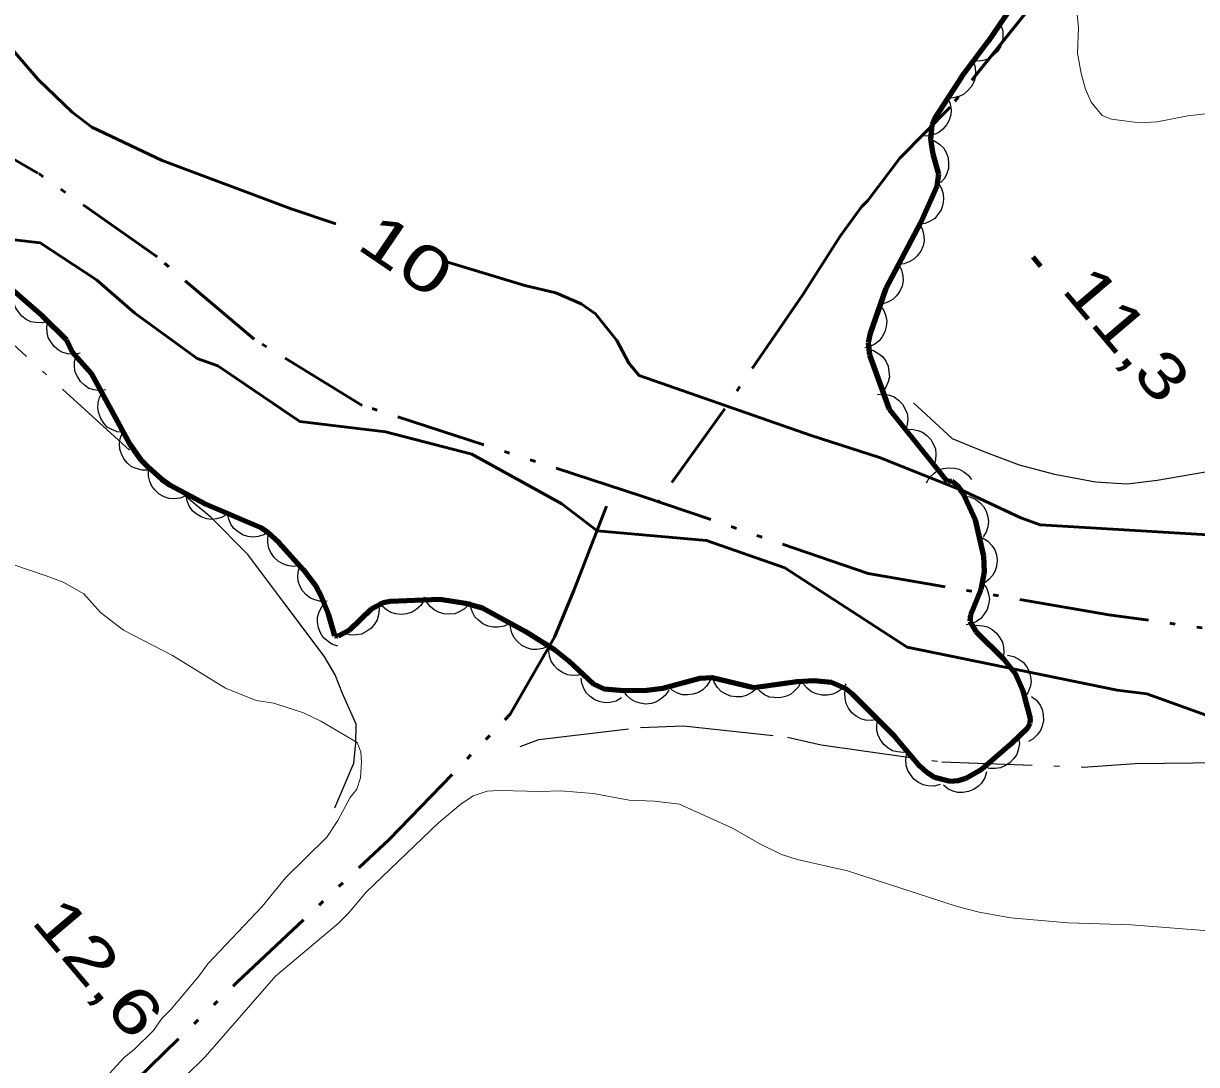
# Model space of a CAD drawing. Extents: x 386081 to 389416, y 5130568 to 5134082.
# Drawn here: x 387261.9 to 387339.8, y 5132295.3 to 5132364.4 of the extents above; entities that cross this region are included whole.
import ezdxf
from ezdxf.enums import TextEntityAlignment as Align

# ---------------------------------------------------------------- set-up
doc = ezdxf.new("R2010")
doc.units = 0
doc.header["$LTSCALE"] = 1.2
doc.linetypes.add('DASH_DOUBLE_DOT', pattern=[9.2, 5, -1.2, 0.3, -1.2, 0.3, -1.2])
doc.linetypes.add('DOT_DASHED', pattern=[7.7, 5, -1.2, 0.3, -1.2])
for name, color, linetype, lineweight in [('1', 7, 'Continuous', 53), ('2', 7, 'Continuous', 13), ('3', 7, 'Continuous', 140), ('4', 7, 'DASH_DOUBLE_DOT', 53), ('41', 7, 'DOT_DASHED', 25), ('44', 7, 'Continuous', 25)]:
    doc.layers.add(name, color=color, linetype=linetype, lineweight=lineweight)

msp = doc.modelspace()

# ---------------------------------------------------------------- linework, layer by layer
at = {"layer": '1'}
for points in [[(387282.64, 5132351.15), (387279.68, 5132352.13), (387271.11, 5132355.34), (387266.45, 5132357.55), (387265.13, 5132358.55), (387262.88, 5132360.72), (387260.69, 5132363.26)], [(387259.74, 5132350.26), (387263.01, 5132349.87), (387266.76, 5132347.42), (387269.29, 5132345.2), (387273.44, 5132342.2), (387274.81, 5132341.71), (387280.26, 5132338.01), (387285.94, 5132337.34), (387291.68, 5132335.84), (387297.67, 5132332.55), (387300, 5132330.76), (387307.27, 5132330.12), (387312.48, 5132328.3), (387320.59, 5132323.04), (387334.54, 5132320.19), (387336.52, 5132319.93), (387340.71, 5132318.44)], [(387318.76, 5132335.63), (387314.23, 5132337.08), (387302.8, 5132341.08), (387302.1, 5132341.9), (387301.31, 5132343.4), (387299.9, 5132345.17), (387298.94, 5132345.84), (387297.25, 5132346.55), (387295.21, 5132347.05), (387289.72, 5132348.7)], [(387348.74, 5132330), (387329.42, 5132331.15), (387328.15, 5132331.62), (387324.36, 5132333.4), (387318.76, 5132335.63)]]:
    msp.add_lwpolyline(points, dxfattribs=at)
at = {"layer": '2'}
for points in [[(387341.24, 5132378.55), (387337.5, 5132374.74), (387336.31, 5132373.45), (387332.88, 5132369.32), (387332.26, 5132368.46), (387331.94, 5132367.17), (387331.81, 5132365.94), (387331.98, 5132364.15), (387331.91, 5132362.48), (387332.15, 5132361.12), (387332.45, 5132360.07), (387332.81, 5132359.21), (387333.55, 5132358.34), (387334.17, 5132358.09), (387336.02, 5132357.84), (387337.2, 5132357.9), (387339.24, 5132358.32), (387341.03, 5132358.5)], [(387267.36, 5132294.46), (387268.6, 5132295.81), (387269.28, 5132296.36), (387270.53, 5132297.59), (387271.09, 5132298.39), (387271.71, 5132299), (387273.58, 5132301.21), (387274.14, 5132302.01), (387277.75, 5132305.82), (387279.3, 5132307.72), (387282.04, 5132310.43), (387282.79, 5132311.53), (387283.6, 5132313.07), (387284.04, 5132313.62), (387284.29, 5132314.36), (387284.36, 5132315.41), (387284.3, 5132316.09), (387284.06, 5132316.71), (387281.66, 5132318.13), (387280.49, 5132318.69), (387278.52, 5132319.31), (387277.35, 5132319.5), (387275.31, 5132320.31), (387271.81, 5132322.48), (387268.55, 5132324.16), (387267.01, 5132325.33), (387265.91, 5132326.57), (387264.54, 5132327.36), (387263.41, 5132327.77), (387261.27, 5132328.51)], [(387341.21, 5132304.16), (387335.47, 5132304.61), (387331.26, 5132304.75), (387327.49, 5132305.08), (387325.39, 5132305.45), (387323.91, 5132305.83), (387316.63, 5132308.2), (387313.3, 5132308.95), (387312.25, 5132309.27), (387310.77, 5132310.01), (387309.05, 5132311), (387305.47, 5132312.62), (387303.81, 5132312.81), (387302.14, 5132312.88), (387299.73, 5132313.32), (387297.57, 5132313.51), (387296.27, 5132313.46), (387293.49, 5132313.53), (387292.69, 5132313.47), (387291.76, 5132313.16), (387290.95, 5132312.61), (387289.46, 5132311.38), (387284.67, 5132306.78), (387283.49, 5132305.37), (387282.8, 5132304.69), (387278.64, 5132301.19), (387273.97, 5132295.85), (387272.67, 5132294.56)]]:
    msp.add_lwpolyline(points, dxfattribs=at)
at = {"layer": '3'}
msp.add_line((387328.95, 5132348.95), (387329.46, 5132348.34), dxfattribs=at)
at = {"layer": '4'}
for points in [[(387385.14, 5132422.65), (387378, 5132415.91), (387345.53, 5132384.75), (387338.02, 5132377.4), (387332.95, 5132371.44), (387328.66, 5132365.36), (387323.45, 5132358.88), (387320.1, 5132355.51), (387317.98, 5132352.68), (387317.57, 5132352.26), (387316.14, 5132350.32), (387313.69, 5132346.48), (387308.47, 5132338.84), (387304.07, 5132332.7)], [(387412.76, 5132329.3), (387404.72, 5132328.4), (387388.1, 5132327.21), (387367.32, 5132323.4), (387347.56, 5132323.3), (387334, 5132325.19), (387318, 5132327.93), (387302.98, 5132333.07), (387284.4, 5132339.09), (387277.22, 5132343.48), (387270.77, 5132348.95), (387262.86, 5132354.51), (387225.45, 5132375.95), (387219.98, 5132379.92), (387216.61, 5132376.79), (387213.07, 5132373.28), (387203.39, 5132363.11), (387193.58, 5132352.47), (387184.73, 5132343.04)], [(387184.77, 5132216.33), (387190.41, 5132221.03), (387211.95, 5132240.44), (387231.29, 5132258.51), (387245.82, 5132271.76), (387267.9, 5132292.86), (387276.12, 5132300.83), (387286.19, 5132310.28), (387294.23, 5132318.58), (387297.17, 5132323.71), (387298.46, 5132326.79), (387301.12, 5132333.68)]]:
    msp.add_lwpolyline(points, dxfattribs=at)
at = {"layer": '41'}
for points in [[(387282.59, 5132312.38), (387283.85, 5132315.33), (387283.98, 5132316.69), (387283.99, 5132317.92), (387283.09, 5132319.97), (387282.6, 5132321.2), (387281.87, 5132322.44), (387279.13, 5132326.1), (387276.8, 5132329.19), (387274.34, 5132331.66), (387268.94, 5132336.12), (387260.28, 5132344), (387256.47, 5132346.85), (387252.66, 5132349.7), (387245.52, 5132354.17), (387241.03, 5132357.35), (387238.08, 5132359.58), (387234.15, 5132362.31), (387226.58, 5132367.6), (387225.1, 5132368.34), (387221.35, 5132369.75), (387218.45, 5132369.79), (387215.85, 5132369.18), (387211.27, 5132366.85)], [(387321.01, 5132339.25), (387323.59, 5132336.89), (387325.69, 5132336.02), (387328.04, 5132335.15), (387330.39, 5132334.52), (387333.11, 5132334.02), (387335.21, 5132333.89), (387337.2, 5132334.13), (387347.74, 5132335.95), (387364.64, 5132339.39), (387378.66, 5132342.19), (387381.89, 5132342.92), (387389.98, 5132344.54), (387393.45, 5132345.27), (387396.43, 5132346), (387409.6, 5132348.96), (387414.7, 5132350.55), (387418.3, 5132351.65)], [(387294.89, 5132316.44), (387296.13, 5132316.92), (387302.89, 5132317.71), (387305.73, 5132317.82), (387312.65, 5132317.06), (387314.88, 5132316.56), (387322.91, 5132315.42), (387332.28, 5132315.08), (387335.74, 5132315.32), (387343.54, 5132315.41)]]:
    msp.add_lwpolyline(points, dxfattribs=at)
at = {"layer": '44', "linetype": 'DOT_DASHED', "lineweight": 90}
for points in [[(387343.87, 5132389.71), (387337.32, 5132382.66), (387336.39, 5132381.9), (387335.19, 5132380.41), (387334.77, 5132379.73), (387334.45, 5132378.94), (387333.63, 5132376.54), (387332.49, 5132374.51), (387331.9, 5132373.19), (387331.22, 5132372.42), (387330.83, 5132371.73), (387329.89, 5132369.61), (387329.34, 5132367.84), (387328.69, 5132366.51), (387328.1, 5132365.76), (387327.95, 5132365.67), (387327.79, 5132365.69), (387327.45, 5132365.44), (387325.96, 5132363.22)], [(387325.96, 5132363.22), (387324.22, 5132360.91), (387322.42, 5132358.13), (387322.23, 5132357.69), (387322.14, 5132356.75), (387322.31, 5132355.76), (387322.68, 5132354.44), (387322.56, 5132353.63), (387321.48, 5132351.21), (387319.19, 5132346.84), (387318.13, 5132343.87), (387318.01, 5132343.24), (387318.1, 5132342.45), (387319.4, 5132338.84), (387323.12, 5132334.21), (387323.3, 5132334.05), (387323.57, 5132334.07), (387323.92, 5132333.8), (387324.29, 5132333.26), (387325.12, 5132331.49), (387325.66, 5132329.09), (387325.71, 5132328.04), (387325.48, 5132326.87), (387324.8, 5132325.19), (387324.77, 5132324.76), (387325.15, 5132324.07), (387327, 5132322.26), (387327.78, 5132321.3), (387328.27, 5132320.15), (387328.76, 5132318.3), (387328.74, 5132317.98), (387328.58, 5132317.66), (387327.48, 5132316.59), (387325.53, 5132314.92), (387324.49, 5132314.33), (387323.98, 5132314.17), (387323.45, 5132314.12), (387322.41, 5132314.38), (387321.91, 5132314.71), (387321.44, 5132315.13), (387319.75, 5132317.13), (387316.97, 5132319.91), (387316.56, 5132320.24), (387315.57, 5132320.69), (387314.39, 5132320.8), (387313.27, 5132320.74), (387310.42, 5132320.34), (387307.64, 5132321.01), (387306.83, 5132320.96), (387304.36, 5132320.3), (387303.3, 5132320.16), (387301.77, 5132320.13), (387300.47, 5132320.24), (387299.76, 5132320.59), (387298.11, 5132322.13), (387297.24, 5132322.82), (387295.27, 5132324.05), (387292.4, 5132325.62), (387291.27, 5132325.93), (387289.55, 5132326.2), (387286.25, 5132326.08), (387285.8, 5132325.99), (387285, 5132325.55), (387283.56, 5132324.17), (387282.81, 5132323.76), (387282.58, 5132323.8), (387282.15, 5132325.26), (387281.68, 5132326.45), (387281.34, 5132327.07), (387280.51, 5132328.18), (387278.88, 5132329.96), (387278.11, 5132330.68), (387277.66, 5132330.96), (387274.03, 5132332.51), (387271.63, 5132333.8), (387271.1, 5132334.16), (387270.16, 5132335), (387269.72, 5132335.46), (387268.99, 5132336.49), (387266.41, 5132341.21), (387265.16, 5132342.62), (387264.78, 5132343.42), (387263.16, 5132345.01), (387260.9, 5132346.98)]]:
    msp.add_lwpolyline(points, dxfattribs=at)
at = {"layer": '44'}
for points in [[(387326.81, 5132364.35), (387326.95, 5132363.95), (387326.96, 5132363.55), (387326.93, 5132363.22), (387326.8, 5132362.89), (387326.6, 5132362.58), (387326.32, 5132362.32), (387326.06, 5132362.12), (387325.73, 5132362), (387325.37, 5132361.94), (387325.01, 5132361.95)], [(387324.93, 5132362.01), (387325.09, 5132361.62), (387325.14, 5132361.22), (387325.13, 5132360.89), (387325.02, 5132360.55), (387324.85, 5132360.23), (387324.59, 5132359.94), (387324.34, 5132359.73), (387324.02, 5132359.59), (387323.66, 5132359.5), (387323.3, 5132359.49)], [(387323.3, 5132359.49), (387323.46, 5132359.1), (387323.51, 5132358.7), (387323.5, 5132358.37), (387323.39, 5132358.03), (387323.21, 5132357.71), (387322.96, 5132357.43), (387322.71, 5132357.21), (387322.39, 5132357.07), (387322.03, 5132356.98), (387321.67, 5132356.97)], [(387322.03, 5132356.77), (387322.42, 5132356.64), (387322.76, 5132356.4), (387323, 5132356.18), (387323.18, 5132355.87), (387323.31, 5132355.53), (387323.35, 5132355.15), (387323.35, 5132354.82), (387323.24, 5132354.48), (387323.07, 5132354.15), (387322.84, 5132353.88)], [(387322.66, 5132353.85), (387322.88, 5132353.49), (387322.98, 5132353.1), (387323.02, 5132352.77), (387322.97, 5132352.42), (387322.85, 5132352.07), (387322.63, 5132351.75), (387322.43, 5132351.5), (387322.13, 5132351.31), (387321.79, 5132351.17), (387321.43, 5132351.11)], [(387321.43, 5132351.11), (387321.62, 5132350.74), (387321.71, 5132350.34), (387321.73, 5132350.01), (387321.65, 5132349.67), (387321.51, 5132349.33), (387321.27, 5132349.02), (387321.05, 5132348.79), (387320.74, 5132348.62), (387320.39, 5132348.49), (387320.03, 5132348.45)], [(387320.03, 5132348.45), (387320.23, 5132348.08), (387320.31, 5132347.69), (387320.33, 5132347.36), (387320.26, 5132347.01), (387320.11, 5132346.67), (387319.88, 5132346.37), (387319.66, 5132346.13), (387319.35, 5132345.96), (387319, 5132345.84), (387318.64, 5132345.79)], [(387263.54, 5132344.68), (387263.14, 5132344.57), (387262.73, 5132344.59), (387262.4, 5132344.64), (387262.09, 5132344.8), (387261.79, 5132345.02), (387261.55, 5132345.31), (387261.37, 5132345.59), (387261.27, 5132345.92), (387261.23, 5132346.29), (387261.28, 5132346.65)], [(387318.79, 5132345.73), (387319.04, 5132345.39), (387319.18, 5132345.01), (387319.24, 5132344.68), (387319.21, 5132344.33), (387319.12, 5132343.98), (387318.93, 5132343.64), (387318.74, 5132343.38), (387318.46, 5132343.16), (387318.13, 5132342.99), (387317.78, 5132342.9)], [(387265.66, 5132342.56), (387265.25, 5132342.47), (387264.85, 5132342.51), (387264.52, 5132342.59), (387264.22, 5132342.76), (387263.93, 5132343), (387263.71, 5132343.31), (387263.55, 5132343.59), (387263.47, 5132343.93), (387263.45, 5132344.3), (387263.52, 5132344.66)], [(387267.38, 5132340.12), (387266.97, 5132340.06), (387266.57, 5132340.13), (387266.25, 5132340.22), (387265.96, 5132340.42), (387265.69, 5132340.67), (387265.49, 5132341), (387265.34, 5132341.29), (387265.29, 5132341.64), (387265.3, 5132342.01), (387265.39, 5132342.36)], [(387317.96, 5132342.84), (387318.37, 5132342.73), (387318.71, 5132342.52), (387318.97, 5132342.31), (387319.17, 5132342.03), (387319.33, 5132341.69), (387319.39, 5132341.31), (387319.42, 5132340.99), (387319.33, 5132340.65), (387319.19, 5132340.3), (387318.98, 5132340.01)], [(387268.55, 5132337.29), (387268.13, 5132337.33), (387267.76, 5132337.49), (387267.47, 5132337.65), (387267.23, 5132337.91), (387267.03, 5132338.22), (387266.9, 5132338.58), (387266.83, 5132338.9), (387266.86, 5132339.25), (387266.95, 5132339.61), (387267.11, 5132339.93)], [(387318.62, 5132339.81), (387319.04, 5132339.85), (387319.43, 5132339.76), (387319.74, 5132339.65), (387320.03, 5132339.44), (387320.28, 5132339.17), (387320.47, 5132338.84), (387320.6, 5132338.54), (387320.63, 5132338.19), (387320.6, 5132337.82), (387320.5, 5132337.47)], [(387270.2, 5132334.79), (387269.78, 5132334.78), (387269.39, 5132334.89), (387269.08, 5132335.02), (387268.81, 5132335.25), (387268.57, 5132335.53), (387268.41, 5132335.87), (387268.3, 5132336.18), (387268.29, 5132336.53), (387268.33, 5132336.9), (387268.46, 5132337.24)], [(387320.5, 5132337.47), (387320.91, 5132337.51), (387321.31, 5132337.42), (387321.62, 5132337.31), (387321.91, 5132337.1), (387322.16, 5132336.83), (387322.35, 5132336.5), (387322.48, 5132336.2), (387322.51, 5132335.85), (387322.48, 5132335.48), (387322.38, 5132335.13)], [(387272.69, 5132333.08), (387272.3, 5132332.92), (387271.9, 5132332.89), (387271.57, 5132332.91), (387271.24, 5132333.02), (387270.91, 5132333.2), (387270.64, 5132333.47), (387270.43, 5132333.72), (387270.29, 5132334.04), (387270.21, 5132334.4), (387270.21, 5132334.76)], [(387321.88, 5132333.94), (387322.09, 5132334.31), (387322.38, 5132334.59), (387322.65, 5132334.78), (387322.98, 5132334.89), (387323.35, 5132334.95), (387323.73, 5132334.92), (387324.05, 5132334.85), (387324.36, 5132334.68), (387324.65, 5132334.45), (387324.87, 5132334.17)], [(387275.46, 5132331.9), (387275.11, 5132331.67), (387274.72, 5132331.56), (387274.39, 5132331.51), (387274.05, 5132331.56), (387273.7, 5132331.68), (387273.37, 5132331.89), (387273.12, 5132332.09), (387272.92, 5132332.38), (387272.77, 5132332.72), (387272.7, 5132333.08)], [(387324.38, 5132333.07), (387324.79, 5132333.01), (387325.16, 5132332.83), (387325.43, 5132332.65), (387325.66, 5132332.38), (387325.84, 5132332.06), (387325.95, 5132331.69), (387326, 5132331.37), (387325.95, 5132331.02), (387325.84, 5132330.67), (387325.65, 5132330.36)], [(387278.22, 5132330.72), (387277.87, 5132330.49), (387277.48, 5132330.38), (387277.15, 5132330.33), (387276.81, 5132330.39), (387276.45, 5132330.5), (387276.13, 5132330.71), (387275.88, 5132330.91), (387275.68, 5132331.21), (387275.53, 5132331.54), (387275.46, 5132331.9)], [(387280.25, 5132328.46), (387279.84, 5132328.4), (387279.43, 5132328.46), (387279.12, 5132328.56), (387278.82, 5132328.75), (387278.55, 5132329), (387278.34, 5132329.32), (387278.19, 5132329.61), (387278.14, 5132329.96), (387278.14, 5132330.33), (387278.22, 5132330.68)], [(387325.6, 5132330.3), (387325.96, 5132330.08), (387326.23, 5132329.78), (387326.42, 5132329.5), (387326.52, 5132329.17), (387326.57, 5132328.8), (387326.52, 5132328.42), (387326.45, 5132328.1), (387326.27, 5132327.8), (387326.03, 5132327.52), (387325.75, 5132327.3)], [(387282.08, 5132326.09), (387281.66, 5132326.07), (387281.26, 5132326.17), (387280.96, 5132326.29), (387280.68, 5132326.51), (387280.44, 5132326.78), (387280.26, 5132327.12), (387280.14, 5132327.43), (387280.12, 5132327.78), (387280.16, 5132328.15), (387280.28, 5132328.49)], [(387325.65, 5132327.29), (387325.88, 5132326.94), (387326, 5132326.55), (387326.06, 5132326.23), (387326.01, 5132325.88), (387325.9, 5132325.53), (387325.7, 5132325.2), (387325.5, 5132324.94), (387325.21, 5132324.74), (387324.88, 5132324.58), (387324.52, 5132324.51)], [(387282.78, 5132323.11), (387282.39, 5132323.24), (387282.05, 5132323.47), (387281.81, 5132323.69), (387281.62, 5132323.99), (387281.49, 5132324.33), (387281.44, 5132324.71), (387281.44, 5132325.04), (387281.54, 5132325.38), (387281.71, 5132325.71), (387281.94, 5132325.99)], [(387285.46, 5132325.99), (387285.53, 5132325.58), (387285.48, 5132325.18), (387285.39, 5132324.86), (387285.21, 5132324.56), (387284.97, 5132324.28), (387284.65, 5132324.06), (387284.36, 5132323.91), (387284.02, 5132323.85), (387283.65, 5132323.84), (387283.29, 5132323.92)], [(387288.51, 5132326.16), (387288.29, 5132325.81), (387287.99, 5132325.54), (387287.71, 5132325.36), (387287.37, 5132325.26), (387287.01, 5132325.21), (387286.63, 5132325.26), (387286.31, 5132325.34), (387286.01, 5132325.52), (387285.73, 5132325.76), (387285.52, 5132326.05)], [(387291.49, 5132325.9), (387291.2, 5132325.59), (387290.85, 5132325.39), (387290.55, 5132325.26), (387290.2, 5132325.22), (387289.83, 5132325.25), (387289.47, 5132325.37), (387289.17, 5132325.51), (387288.91, 5132325.74), (387288.68, 5132326.04), (387288.53, 5132326.36)], [(387294.2, 5132324.64), (387293.83, 5132324.44), (387293.43, 5132324.37), (387293.1, 5132324.36), (387292.76, 5132324.44), (387292.42, 5132324.59), (387292.12, 5132324.83), (387291.88, 5132325.05), (387291.72, 5132325.37), (387291.6, 5132325.72), (387291.57, 5132326.08)], [(387296.78, 5132323.11), (387296.4, 5132322.94), (387295.99, 5132322.89), (387295.66, 5132322.89), (387295.33, 5132323), (387295, 5132323.16), (387294.71, 5132323.42), (387294.49, 5132323.66), (387294.34, 5132323.98), (387294.25, 5132324.34), (387294.23, 5132324.7)], [(387324.8, 5132324.41), (387325.21, 5132324.49), (387325.62, 5132324.45), (387325.94, 5132324.38), (387326.25, 5132324.21), (387326.53, 5132323.97), (387326.76, 5132323.66), (387326.92, 5132323.38), (387326.99, 5132323.03), (387327.01, 5132322.66), (387326.95, 5132322.31)], [(387299.16, 5132321.29), (387298.77, 5132321.17), (387298.36, 5132321.16), (387298.03, 5132321.2), (387297.71, 5132321.35), (387297.4, 5132321.55), (387297.14, 5132321.83), (387296.95, 5132322.1), (387296.84, 5132322.43), (387296.79, 5132322.8), (387296.81, 5132323.16)], [(387327.27, 5132322.5), (387327.68, 5132322.42), (387328.04, 5132322.23), (387328.31, 5132322.04), (387328.52, 5132321.76), (387328.69, 5132321.44), (387328.78, 5132321.07), (387328.83, 5132320.74), (387328.76, 5132320.4), (387328.64, 5132320.05), (387328.44, 5132319.74)], [(387301.63, 5132319.67), (387301.27, 5132319.46), (387300.87, 5132319.37), (387300.55, 5132319.34), (387300.2, 5132319.41), (387299.86, 5132319.54), (387299.55, 5132319.77), (387299.3, 5132319.99), (387299.12, 5132320.29), (387298.99, 5132320.64), (387298.94, 5132320.99)], [(387307.64, 5132321.18), (387307.5, 5132320.78), (387307.26, 5132320.45), (387307.03, 5132320.21), (387306.73, 5132320.04), (387306.38, 5132319.91), (387306, 5132319.88), (387305.67, 5132319.88), (387305.34, 5132319.99), (387305.01, 5132320.17), (387304.74, 5132320.4)], [(387310.58, 5132320.3), (387310.27, 5132320.02), (387309.9, 5132319.84), (387309.59, 5132319.74), (387309.24, 5132319.74), (387308.87, 5132319.79), (387308.52, 5132319.94), (387308.24, 5132320.1), (387308, 5132320.36), (387307.79, 5132320.67), (387307.66, 5132321)], [(387313.55, 5132320.78), (387313.37, 5132320.4), (387313.09, 5132320.11), (387312.84, 5132319.9), (387312.51, 5132319.76), (387312.15, 5132319.68), (387311.77, 5132319.69), (387311.45, 5132319.73), (387311.13, 5132319.88), (387310.83, 5132320.1), (387310.58, 5132320.36)], [(387316.55, 5132320.6), (387316.28, 5132320.28), (387315.94, 5132320.05), (387315.65, 5132319.91), (387315.3, 5132319.85), (387314.93, 5132319.85), (387314.56, 5132319.95), (387314.25, 5132320.07), (387313.98, 5132320.29), (387313.73, 5132320.56), (387313.56, 5132320.88)], [(387304.76, 5132320.19), (387304.53, 5132319.84), (387304.22, 5132319.58), (387303.95, 5132319.4), (387303.61, 5132319.3), (387303.24, 5132319.26), (387302.86, 5132319.32), (387302.55, 5132319.4), (387302.25, 5132319.59), (387301.97, 5132319.84), (387301.76, 5132320.13)], [(387318.64, 5132318.24), (387318.23, 5132318.16), (387317.83, 5132318.2), (387317.51, 5132318.28), (387317.2, 5132318.45), (387316.92, 5132318.69), (387316.7, 5132319), (387316.54, 5132319.29), (387316.47, 5132319.63), (387316.45, 5132320), (387316.52, 5132320.36)], [(387328.85, 5132319.77), (387329.18, 5132319.51), (387329.42, 5132319.18), (387329.57, 5132318.89), (387329.64, 5132318.55), (387329.65, 5132318.18), (387329.56, 5132317.8), (387329.46, 5132317.5), (387329.24, 5132317.21), (387328.97, 5132316.96), (387328.66, 5132316.78)], [(387320.76, 5132316.12), (387320.35, 5132316.04), (387319.95, 5132316.08), (387319.63, 5132316.16), (387319.33, 5132316.33), (387319.04, 5132316.57), (387318.82, 5132316.88), (387318.66, 5132317.17), (387318.59, 5132317.51), (387318.58, 5132317.88), (387318.64, 5132318.24)], [(387328, 5132317.04), (387328.05, 5132316.62), (387327.97, 5132316.22), (387327.87, 5132315.91), (387327.67, 5132315.62), (387327.41, 5132315.35), (387327.09, 5132315.16), (387326.79, 5132315.02), (387326.44, 5132314.98), (387326.07, 5132314.99), (387325.72, 5132315.08)], [(387322.79, 5132313.92), (387322.39, 5132313.82), (387321.98, 5132313.84), (387321.66, 5132313.9), (387321.35, 5132314.06), (387321.05, 5132314.28), (387320.81, 5132314.58), (387320.63, 5132314.85), (387320.54, 5132315.19), (387320.51, 5132315.56), (387320.56, 5132315.92)], [(387325.87, 5132314.76), (387325.75, 5132314.36), (387325.53, 5132314.02), (387325.31, 5132313.78), (387325.01, 5132313.59), (387324.67, 5132313.45), (387324.29, 5132313.4), (387323.97, 5132313.39), (387323.63, 5132313.48), (387323.29, 5132313.64), (387323.01, 5132313.87)]]:
    msp.add_lwpolyline(points, dxfattribs=at)

# ---------------------------------------------------------------- texts
at = {"layer": '1', "width": 1.4}
msp.add_text('10', height=3, rotation=325.871, dxfattribs=at).set_placement((387286.498, 5132347.816), align=Align.CENTER)
at = {"layer": '3'}
for s, width, p in [('11,3   ', 1.3, (387330.78, 5132346.73)), ('12,6   ', 1.35, (387262.33, 5132304.82))]:
    msp.add_text(s, height=3, rotation=310.294, dxfattribs=dict(at, width=width)).set_placement(p)

doc.saveas('drawing.dxf')
